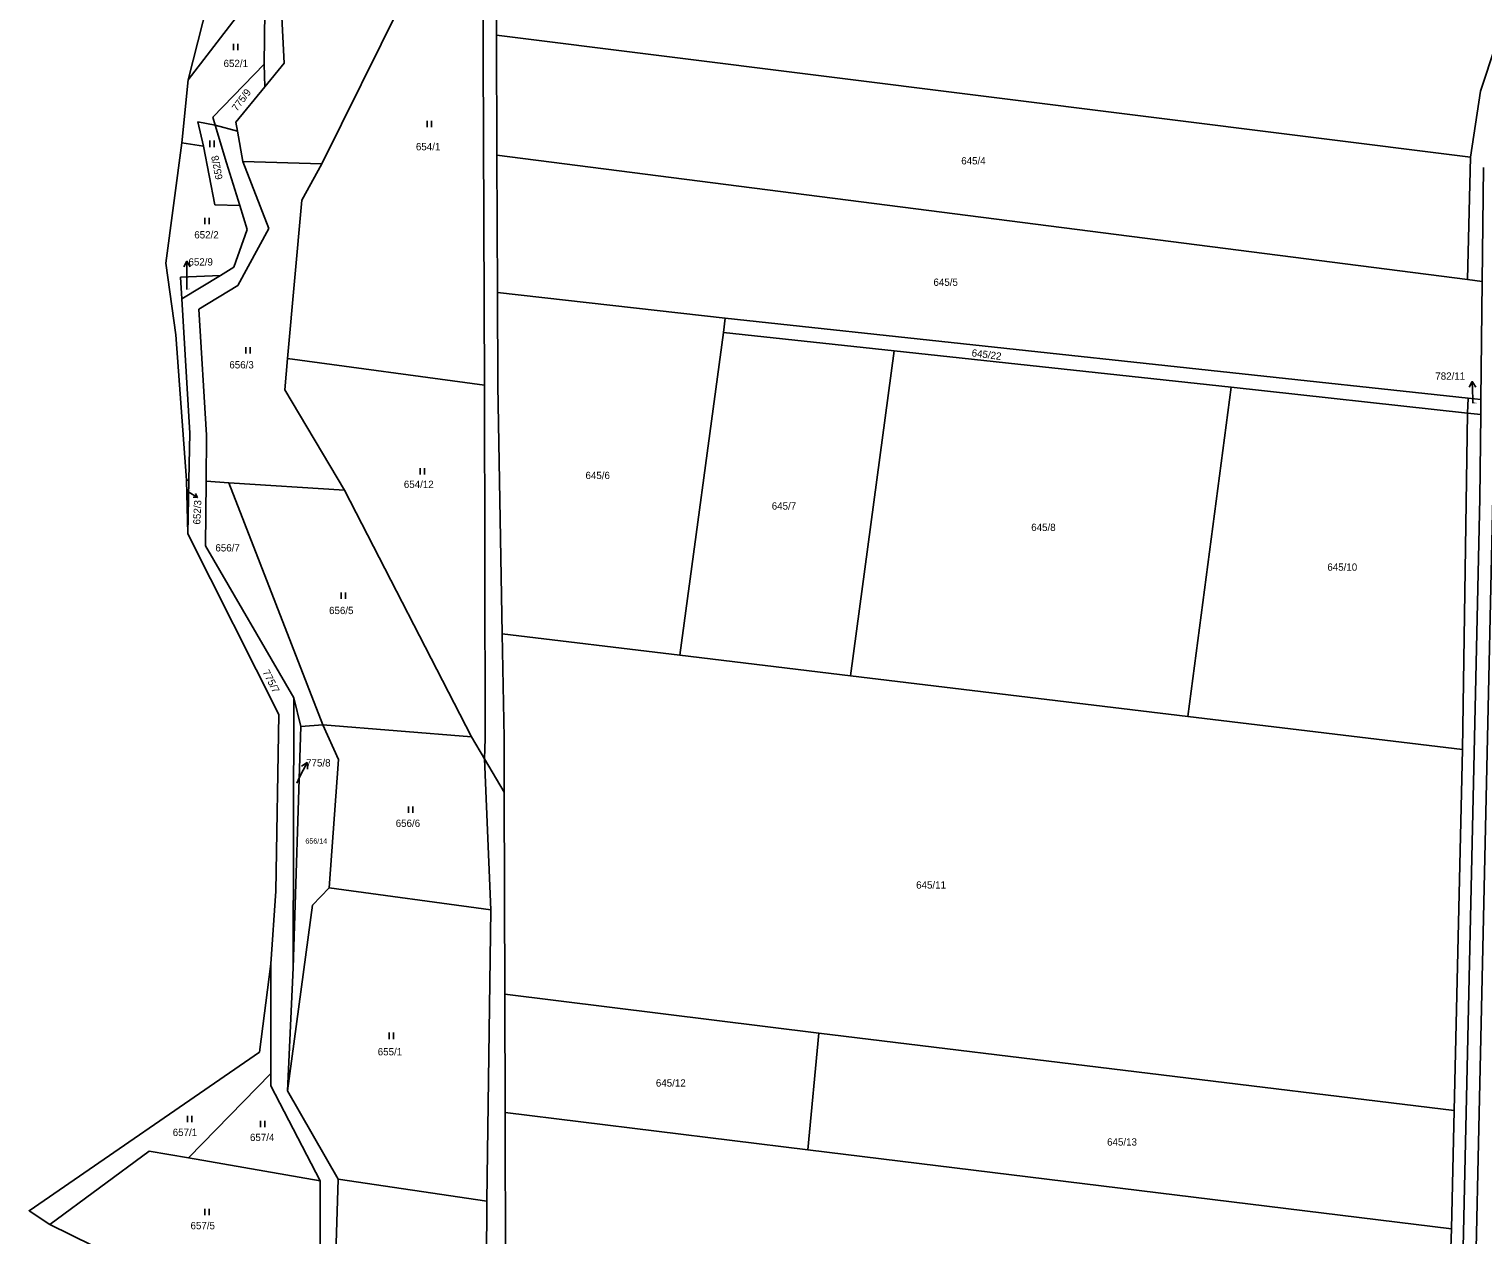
# Model space of a CAD drawing. Extents: x -694465 to -690527, y -983694 to -978978.
# Drawn here: x -693030.7 to -692691.9, y -982675.7 to -982394.7 of the extents above; entities that cross this region are included whole.
import ezdxf

# ---------------------------------------------------------------- set-up
doc = ezdxf.new("R2010")
doc.units = 0
for name, color, linetype in [('Vrstva 1', 7, 'Continuous'), ('Vrstva 16', 7, 'Continuous'), ('Vrstva 18', 7, 'Continuous'), ('Vrstva 25', 7, 'Continuous'), ('Vrstva 29', 7, 'Continuous')]:
    doc.layers.add(name, color=color, linetype=linetype)

msp = doc.modelspace()

# ---------------------------------------------------------------- linework, layer by layer
at = {"layer": 'Vrstva 1'}
for points in [[(-692925.2, -982323.95), (-692924.62, -982477.68)], [(-692921.8, -982396.05), (-692921.99, -982346.74)], [(-692993.68, -982406.49), (-692982.29, -982361.84)], [(-692681.7, -982376.41), (-692692.5, -982409.16)], [(-692944.09, -982388.89), (-692962.48, -982426.03)], [(-692993.68, -982406.49), (-692982.47, -982391.98)], [(-692975.79, -982390.5), (-692975.92, -982402.83)], [(-692971.29, -982402.61), (-692971.88, -982390.31)], [(-692694.85, -982424.5), (-692921.8, -982396.05)], [(-692921.69, -982424.01), (-692921.8, -982396.05)], [(-692975.92, -982402.83), (-692987.9, -982415.17)], [(-692975.8, -982408.11), (-692975.92, -982402.83)], [(-692975.8, -982408.11), (-692971.29, -982402.61)], [(-692995.13, -982421.2), (-692993.68, -982406.49)], [(-692982.56, -982416.36), (-692975.8, -982408.11)], [(-692692.5, -982409.16), (-692694.85, -982424.5)], [(-692987.35, -982417.04), (-692991.42, -982416.25)], [(-692991.42, -982416.25), (-692990.11, -982421.95)], [(-692987.9, -982415.17), (-692987.35, -982417.04)], [(-692987.35, -982417.04), (-692984.74, -982425.83)], [(-692982.19, -982418.42), (-692987.35, -982417.04)], [(-692982.19, -982418.42), (-692982.56, -982416.36)], [(-692980.92, -982425.48), (-692982.19, -982418.42)], [(-692994.02, -982499.77), (-692996.51, -982465.93), (-692998.83, -982449.24), (-692995.13, -982421.2)], [(-692990.11, -982421.95), (-692995.13, -982421.2)], [(-692990.11, -982421.95), (-692987.45, -982435.65)], [(-692695.55, -982453.04), (-692921.69, -982424.01)], [(-692921.57, -982456.03), (-692921.69, -982424.01)], [(-692984.74, -982425.83), (-692981.64, -982435.81)], [(-692962.48, -982426.03), (-692980.92, -982425.48)], [(-692974.88, -982441.12), (-692980.92, -982425.48)], [(-692967.2, -982434.51), (-692962.48, -982426.03)], [(-692694.85, -982424.5), (-692695.55, -982453.04)], [(-692691.79, -982426.93), (-692692.08, -982453.48)], [(-692987.45, -982435.65), (-692981.64, -982435.81)], [(-692981.64, -982435.81), (-692979.91, -982441.36)], [(-692970.47, -982471.4), (-692967.2, -982434.51)], [(-692982.09, -982454.43), (-692974.88, -982441.12)], [(-692979.91, -982441.36), (-692983.02, -982450.16)], [(-692983.02, -982450.16), (-692986.16, -982452.07)], [(-692986.16, -982452.07), (-692995.45, -982452.51)], [(-692995.45, -982452.51), (-692995.15, -982457.54)], [(-692986.16, -982452.07), (-692995.15, -982457.54)], [(-692991.19, -982459.91), (-692982.09, -982454.43)], [(-692695.55, -982453.04), (-692692.08, -982453.48)], [(-692692.08, -982453.48), (-692692.39, -982480.98)], [(-692995.15, -982457.54), (-692993.24, -982488.83)], [(-692868.48, -982462), (-692921.57, -982456.03)], [(-692921.49, -982477.69), (-692921.57, -982456.03)], [(-692989.38, -982489.28), (-692991.19, -982459.91)], [(-692868.48, -982462), (-692868.94, -982465.39)], [(-692695.39, -982480.66), (-692868.48, -982462)], [(-692868.94, -982465.39), (-692879.05, -982540.61)], [(-692868.94, -982465.39), (-692829.17, -982469.67)], [(-692970.47, -982471.4), (-692971.16, -982478.72)], [(-692924.62, -982477.68), (-692970.47, -982471.4)], [(-692829.17, -982469.67), (-692839.29, -982545.4)], [(-692829.17, -982469.67), (-692750.58, -982478.12)], [(-692924.62, -982477.68), (-692924.42, -982560.03)], [(-692920.46, -982535.62), (-692921.49, -982477.69)], [(-692750.58, -982478.12), (-692760.69, -982554.88)], [(-692750.58, -982478.12), (-692695.51, -982484.17)], [(-692971.16, -982478.72), (-692957.22, -982502.14)], [(-692695.39, -982480.66), (-692695.51, -982484.17)], [(-692692.39, -982480.98), (-692695.39, -982480.66)], [(-692692.39, -982480.98), (-692692.43, -982484.52)], [(-692695.51, -982484.17), (-692696.69, -982562.59)], [(-692695.51, -982484.17), (-692692.43, -982484.52)], [(-692692.43, -982484.52), (-692692.65, -982503.97)], [(-692993.24, -982488.83), (-692993.48, -982499.81)], [(-692989.47, -982500.06), (-692989.38, -982489.28)], [(-692993.48, -982499.81), (-692994.02, -982499.77)], [(-692993.75, -982512.28), (-692994.02, -982499.77)], [(-692993.75, -982512.28), (-692993.48, -982499.81)], [(-692989.47, -982500.06), (-692989.6, -982515.06)], [(-692984.2, -982500.4), (-692989.47, -982500.06)], [(-692957.22, -982502.14), (-692984.2, -982500.4)], [(-692962.28, -982556.81), (-692984.2, -982500.4)], [(-692957.22, -982502.14), (-692927.65, -982559.63)], [(-692692.65, -982503.97), (-692697.02, -982699.64)], [(-692689.61, -982503.82), (-692693.97, -982699.89)], [(-692974.41, -982612.55), (-692973.2, -982595.6), (-692972.52, -982554.4), (-692993.75, -982512.28)], [(-692989.6, -982515.06), (-692969, -982550.52)], [(-692879.05, -982540.61), (-692920.46, -982535.62)], [(-692920.03, -982559.82), (-692920.46, -982535.62)], [(-692839.29, -982545.4), (-692879.05, -982540.61)], [(-692760.69, -982554.88), (-692839.29, -982545.4)], [(-692969.2, -982613.49), (-692969, -982550.52)], [(-692969, -982550.52), (-692967.4, -982557.2)], [(-692696.69, -982562.59), (-692760.69, -982554.88)], [(-692967.4, -982557.2), (-692969.2, -982613.49)], [(-692962.28, -982556.81), (-692967.4, -982557.2)], [(-692927.65, -982559.63), (-692962.28, -982556.81)], [(-692958.61, -982564.88), (-692962.28, -982556.81)], [(-692924.6, -982564.76), (-692927.65, -982559.63)], [(-692924.42, -982560.03), (-692924.6, -982564.76)], [(-692920, -982572.5), (-692920.03, -982559.82)], [(-692698.64, -982646.72), (-692696.69, -982562.59)], [(-692960.77, -982594.84), (-692958.61, -982564.88)], [(-692924.6, -982564.76), (-692923.15, -982599.91)], [(-692920, -982572.5), (-692924.6, -982564.76)], [(-692919.87, -982619.6), (-692920, -982572.5)], [(-692964.66, -982598.87), (-692960.77, -982594.84)], [(-692923.15, -982599.91), (-692960.77, -982594.84)], [(-692970.51, -982642.13), (-692964.66, -982598.87)], [(-692923.15, -982599.91), (-692924.05, -982667.83)], [(-693025.93, -982673.3), (-693030.73, -982670.09), (-692977.03, -982633.08), (-692974.41, -982612.55)], [(-692974.41, -982612.55), (-692974.41, -982638.12)], [(-692969.2, -982613.49), (-692970.51, -982642.13)], [(-692919.79, -982647.17), (-692919.87, -982619.6)], [(-692919.87, -982619.6), (-692846.72, -982628.67)], [(-692846.72, -982628.67), (-692849.27, -982655.84)], [(-692846.72, -982628.67), (-692698.64, -982646.72)], [(-692974.41, -982638.12), (-692993.59, -982657.77)], [(-692974.41, -982638.12), (-692974.41, -982640.96)], [(-692974.41, -982640.96), (-692962.86, -982663.14)], [(-692958.72, -982662.7), (-692970.51, -982642.13)], [(-692849.27, -982655.84), (-692919.79, -982647.17)], [(-692919.69, -982683.85), (-692919.79, -982647.17)], [(-692698.64, -982646.72), (-692699.27, -982674.29)], [(-693025.93, -982673.3), (-693002.74, -982656.17)], [(-693002.74, -982656.17), (-692993.59, -982657.77)], [(-692993.59, -982657.77), (-692962.86, -982663.14)], [(-692699.27, -982674.29), (-692849.27, -982655.84)], [(-692962.86, -982663.14), (-692962.87, -982682.83)], [(-692959.36, -982682.66), (-692958.72, -982662.7)], [(-692924.05, -982667.83), (-692958.72, -982662.7)], [(-692924.05, -982667.83), (-692924.22, -982695.93)], [(-693017.89, -982684.04), (-693015.93, -982678.18), (-693025.93, -982673.3)], [(-692699.27, -982674.29), (-692700.53, -982710.54)]]:
    msp.add_lwpolyline(points, dxfattribs=at)
at = {"layer": 'Vrstva 16'}
for p, q in [((-692993.98, -982455.34), (-692993.96, -982452.77)), ((-692694.27, -982481.86), (-692694.3, -982480.83)), ((-692968.37, -982570.39), (-692967.77, -982569.2))]:
    msp.add_line(p, q, dxfattribs=at)
at = {"layer": 'Vrstva 25'}
for points in [[(-692983.06, -982398.1), (-692983.06, -982399.6)], [(-692982.06, -982399.6), (-692982.06, -982398.1)], [(-692937.95, -982416.01), (-692937.95, -982417.51)], [(-692936.95, -982417.51), (-692936.95, -982416.01)], [(-692988.63, -982420.65), (-692988.63, -982422.15)], [(-692987.63, -982422.15), (-692987.63, -982420.65)], [(-692989.8, -982438.61), (-692989.8, -982440.11)], [(-692988.8, -982440.11), (-692988.8, -982438.61)], [(-692980.22, -982468.77), (-692980.22, -982470.27)], [(-692979.22, -982470.27), (-692979.22, -982468.77)], [(-692939.62, -982497.01), (-692939.62, -982498.51)], [(-692938.62, -982498.51), (-692938.62, -982497.01)], [(-692958.03, -982525.98), (-692958.03, -982527.48)], [(-692957.03, -982527.48), (-692957.03, -982525.98)], [(-692942.31, -982575.83), (-692942.31, -982577.33)], [(-692941.31, -982577.33), (-692941.31, -982575.83)], [(-692946.8, -982628.56), (-692946.8, -982630.06)], [(-692945.8, -982630.06), (-692945.8, -982628.56)], [(-692993.8, -982647.94), (-692993.8, -982649.44)], [(-692992.8, -982649.44), (-692992.8, -982647.94)], [(-692976.79, -982649.1), (-692976.79, -982650.6)], [(-692975.79, -982650.6), (-692975.79, -982649.1)], [(-692989.74, -982669.6), (-692989.74, -982671.1)], [(-692988.74, -982671.1), (-692988.74, -982669.6)]]:
    msp.add_lwpolyline(points, dxfattribs=at)
at = {"layer": 'Vrstva 29'}
for points in [[(-692993.96, -982452.77), (-692993.931, -982448.77), (-692994.691, -982450.065)], [(-692993.191, -982450.075), (-692993.931, -982448.77)], [(-692694.3, -982480.83), (-692694.408, -982476.831), (-692695.123, -982478.151)], [(-692693.623, -982478.111), (-692694.408, -982476.831)], [(-692993.77, -982502.4), (-692991.497, -982503.82), (-692991.97, -982502.932)], [(-692992.502, -982503.785), (-692991.497, -982503.82)], [(-692967.77, -982569.2), (-692965.958, -982565.634), (-692967.215, -982566.453)], [(-692965.878, -982567.133), (-692965.958, -982565.634)]]:
    msp.add_lwpolyline(points, dxfattribs=at)

# ---------------------------------------------------------------- texts
at = {"layer": 'Vrstva 16'}
for s, p in [('652/9', (-692993.583, -982449.77)), ('782/11', (-692703.031, -982476.38)), ('775/8', (-692966.173, -982566.53))]:
    msp.add_text(s, height=1.7, dxfattribs=at).set_placement(p)
msp.add_text('652/3', height=1.7, rotation=87.31877, dxfattribs=at).set_placement((-692990.835, -982510.163))
at = {"layer": 'Vrstva 18'}
for s, height, p in [('652/1', 1.7, (-692985.406, -982403.51)), ('654/1', 1.7, (-692940.582, -982422.91)), ('645/4', 1.7, (-692813.503, -982426.2)), ('652/2', 1.7, (-692992.233, -982443.45)), ('645/5', 1.7, (-692819.973, -982454.5)), ('652/9', 0.2, (-692993.938, -982455.34)), ('656/3', 1.7, (-692984.057, -982473.75)), ('782/11', 0.2, (-692694.242, -982481.86)), ('645/6', 1.7, (-692901.063, -982499.54)), ('654/12', 1.7, (-692943.395, -982501.61)), ('652/3', 0.2, (-692993.728, -982502.4)), ('645/7', 1.7, (-692857.663, -982506.66)), ('645/8', 1.7, (-692797.193, -982511.64)), ('656/7', 1.7, (-692987.31, -982516.41)), ('645/10', 1.7, (-692728.183, -982520.9)), ('656/5', 1.7, (-692960.817, -982531.01)), ('775/8', 0.2, (-692968.342, -982570.39)), ('656/6', 1.7, (-692945.29, -982580.61)), ('656/14', 1.2, (-692966.338, -982584.51)), ('645/11', 1.7, (-692824.013, -982594.99)), ('655/1', 1.7, (-692949.479, -982633.86)), ('645/12', 1.7, (-692884.663, -982641.14)), ('657/1', 1.7, (-692997.252, -982652.65)), ('657/4', 1.7, (-692979.253, -982653.82)), ('645/13', 1.7, (-692779.513, -982654.89)), ('657/5', 1.7, (-692993.107, -982674.39))]:
    msp.add_text(s, height=height, dxfattribs=at).set_placement(p)
for s, rotation, p in [('775/9', 53.11319, (-692982.288, -982413.95)), ('652/8', 100.78328, (-692985.587, -982429.579)), ('645/22', 352.82741, (-692811.156, -982470.925)), ('775/7', 297.02132, (-692976.372, -982544.521))]:
    msp.add_text(s, height=1.7, rotation=rotation, dxfattribs=at).set_placement(p)

doc.saveas('drawing.dxf')
